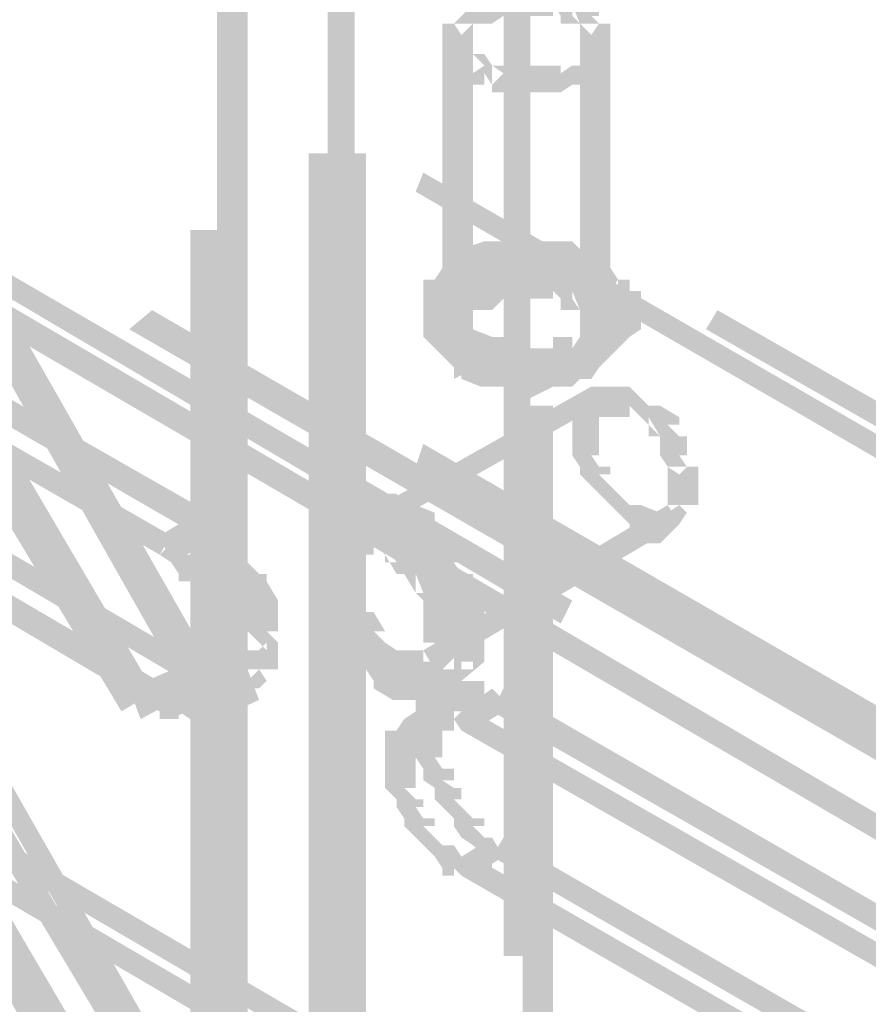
# Model space of a CAD drawing. Header units: millimetres. Extents: x -91 to 1961, y -1152 to 358.
# Tile 248 of 656: x 229.23 to 232.91, y 92.75 to 97.01. Entities that reach past the tile are written whole.
import ezdxf

# ---------------------------------------------------------------- set-up
doc = ezdxf.new("R2010")
doc.units = ezdxf.units.MM
doc.header["$MEASUREMENT"] = 0
doc.layers.get('0').update_dxf_attribs({"linetype": 'CONTINUOUS'})

msp = doc.modelspace()

# ---------------------------------------------------------------- hatches: boundary and pattern name
at = {"true_color": 0xaaaaaa}
h = msp.add_hatch(color=253, dxfattribs=at)
h.paths.add_polyline_path([(211.9705, 113.0461), (212.0863, 113.0461), (212.0863, 112.9634), (211.9705, 112.9634)])
h.paths.add_polyline_path([(230.9803, 95.8065), (231.1127, 95.8065), (231.1127, 95.7238), (230.9803, 95.7238)])
h = msp.add_hatch(color=253, dxfattribs=at)
h.paths.add_polyline_path([(231.0299, 91.0582), (231.1457, 91.0582), (231.1457, 90.8928), (231.0299, 90.8928)])
h.paths.add_polyline_path([(193.5893, 110.1177), (193.6224, 110.1177), (193.6224, 110.0019), (193.5893, 110.0019)])
h.paths.add_polyline_path([(231.063, 96.9481), (231.1954, 96.9481), (231.1954, 95.7238), (231.063, 95.7238)])
h = msp.add_hatch(color=253, dxfattribs=at)
h.paths.add_polyline_path([(205.0217, 110.0846), (210.5311, 106.908), (210.4814, 106.8253), (204.9721, 110.0019)])
h.paths.add_polyline_path([(213.2775, 105.2866), (218.7869, 102.11), (218.7372, 102.0273), (213.2444, 105.2039)])
h.paths.add_polyline_path([(221.5333, 100.5548), (227.0427, 97.3783), (226.9599, 97.2459), (221.5002, 100.4225)])
h.paths.add_polyline_path([(229.8056, 95.7569), (235.2985, 92.5803), (235.2157, 92.4976), (229.7064, 95.6742)])
h = msp.add_hatch(color=253, dxfattribs=at)
h.paths.add_polyline_path([(207.4703, 110.0846), (212.9797, 106.908), (212.9466, 106.8253), (207.4372, 110.0019)])
h.paths.add_polyline_path([(215.7427, 105.2866), (221.2355, 102.11), (221.2024, 102.0273), (215.693, 105.2039)])
h.paths.add_polyline_path([(223.9984, 100.5548), (229.5078, 97.3783), (229.4582, 97.2955), (223.9488, 100.4721)])
h.paths.add_polyline_path([(232.2542, 95.7569), (236.4897, 93.3414), (236.44, 93.2586), (232.2046, 95.6742)])
h = msp.add_hatch(color=253, dxfattribs=at)
h.paths.add_polyline_path([(236.44, 93.0932), (230.9472, 96.2698), (230.9803, 96.3525), (236.4897, 93.1759)])
h.paths.add_polyline_path([(228.1842, 97.8415), (222.6749, 101.0181), (222.7245, 101.1008), (228.2339, 97.9242)])
h.paths.add_polyline_path([(219.9285, 102.6229), (214.4191, 105.7995), (214.5018, 105.8822), (219.9781, 102.7057)])
h.paths.add_polyline_path([(211.7058, 107.3713), (207.4372, 109.8695), (207.4703, 109.9522), (211.7554, 107.454)])
h = msp.add_hatch(color=253, dxfattribs=at)
h.paths.add_polyline_path([(236.44, 91.902), (230.9472, 95.0786), (230.9803, 95.1778), (236.4897, 92.0013)])
h.paths.add_polyline_path([(228.1842, 96.6503), (222.6749, 99.8269), (222.7245, 99.9096), (228.2339, 96.733)])
h.paths.add_polyline_path([(219.9285, 101.4317), (214.4191, 104.6083), (214.4687, 104.7076), (219.9781, 101.531)])
h.paths.add_polyline_path([(211.6727, 106.18), (206.1633, 109.3566), (206.246, 109.4393), (211.7554, 106.2628)])
h = msp.add_hatch(color=253, dxfattribs=at)
h.paths.add_polyline_path([(229.9711, 92.1667), (226.8276, 97.6761), (226.9103, 97.7092), (230.0538, 92.1998)])
h.paths.add_polyline_path([(225.2228, 100.4225), (222.9727, 104.3105), (223.0719, 104.3601), (225.3055, 100.4721)])
h = msp.add_hatch(color=253, dxfattribs=at)
h.paths.add_polyline_path([(229.9711, 94.2017), (226.8276, 99.6945), (226.9103, 99.7442), (230.0538, 94.2348)])
h.paths.add_polyline_path([(225.2228, 102.4575), (224.7099, 103.3013), (224.7926, 103.3509), (225.3055, 102.4906)])
h = msp.add_hatch(color=253, dxfattribs=at)
h.paths.add_polyline_path([(231.6586, 96.9481), (231.791, 96.9481), (231.791, 95.7238), (231.6586, 95.7238)])
h.paths.add_polyline_path([(237.168, 102.7553), (237.3004, 102.7553), (237.3004, 100.9354), (237.168, 100.9354)])
h = msp.add_hatch(color=253, dxfattribs=at)
h.paths.add_polyline_path([(230.484, 90.0821), (230.484, 96.4352), (230.5998, 96.4352), (230.5998, 90.0821)])
h.paths.add_polyline_path([(230.484, 99.6118), (230.484, 100.4721), (230.5998, 100.4721), (230.5998, 99.6118)])
h = msp.add_hatch(color=253, dxfattribs=at)
h.paths.add_polyline_path([(230.517, 90.0821), (230.517, 96.4352), (230.6494, 96.4352), (230.6494, 90.0821)])
h.paths.add_polyline_path([(230.517, 99.6118), (230.517, 100.5052), (230.6494, 100.5052), (230.6494, 99.6118)])
h = msp.add_hatch(color=253, dxfattribs=at)
h.paths.add_polyline_path([(230.5998, 90.0821), (230.5998, 96.4352), (230.7321, 96.4352), (230.7321, 90.0821)])
h.paths.add_polyline_path([(230.5998, 99.6118), (230.5998, 100.5052), (230.7321, 100.5052), (230.7321, 99.6118)])
h = msp.add_hatch(color=253, dxfattribs=at)
h.paths.add_polyline_path([(230.6825, 100.4225), (230.6825, 94.0693), (230.5667, 94.0693), (230.5667, 100.4225)])
h.paths.add_polyline_path([(230.6825, 90.8928), (230.6825, 90.049), (230.5667, 90.049), (230.5667, 90.8928)])
h = msp.add_hatch(color=253, dxfattribs=at)
h.paths.add_polyline_path([(229.9711, 89.7512), (229.9711, 96.1043), (230.0869, 96.1043), (230.0869, 89.7512)])
h.paths.add_polyline_path([(229.9711, 99.2809), (229.9711, 100.1743), (230.0869, 100.1743), (230.0869, 99.2809)])
h = msp.add_hatch(color=253, dxfattribs=at)
h.paths.add_polyline_path([(230.0869, 89.7512), (230.0869, 96.1043), (230.2192, 96.1043), (230.2192, 89.7512)])
h.paths.add_polyline_path([(230.0869, 99.2809), (230.0869, 100.1743), (230.2192, 100.1743), (230.2192, 99.2809)])
h = msp.add_hatch(color=253, dxfattribs=at)
h.paths.add_polyline_path([(230.2192, 100.1247), (230.2192, 93.7715), (230.0869, 93.7715), (230.0869, 100.1247)])
h.paths.add_polyline_path([(230.2192, 90.595), (230.2192, 89.7512), (230.0869, 89.7512), (230.0869, 90.595)])
h = msp.add_hatch(color=253, dxfattribs=at)
h.paths.add_polyline_path([(230.0042, 89.7015), (230.0042, 96.0547), (230.1365, 96.0547), (230.1365, 89.7015)])
h.paths.add_polyline_path([(230.0042, 99.2313), (230.0042, 100.0751), (230.1365, 100.0751), (230.1365, 99.2313)])
h = msp.add_hatch(color=253, dxfattribs=at)
h.paths.add_polyline_path([(231.4105, 88.9901), (231.4105, 95.3433), (231.5428, 95.3433), (231.5428, 88.9901)])
h.paths.add_polyline_path([(231.4105, 98.5199), (231.4105, 99.3636), (231.5428, 99.3636), (231.5428, 98.5199)])
h = msp.add_hatch(color=253, dxfattribs=at)
h.paths.add_polyline_path([(231.4436, 99.314), (231.4436, 92.9608), (231.3277, 92.9608), (231.3277, 99.314)])
h.paths.add_polyline_path([(231.4436, 89.7843), (231.4436, 88.9405), (231.3277, 88.9405), (231.3277, 89.7843)])
h = msp.add_hatch(color=253, dxfattribs=at)
h.paths.add_polyline_path([(231.6586, 96.9481), (231.6586, 96.9977), (231.791, 96.9977), (231.791, 96.9481)])
h.paths.add_polyline_path([(231.7083, 96.9481), (231.6586, 96.9977), (231.6255, 97.0308), (231.6255, 97.0805), (231.6586, 96.9977), (231.6255, 96.9977), (231.5759, 96.9977), (231.5759, 97.0308), (231.5428, 97.0805), (231.5428, 97.0308), (231.4436, 97.0308), (231.4105, 97.0308), (231.3608, 97.0308), (231.3277, 97.0308), (231.3608, 97.0805), (231.3277, 97.0308), (231.2781, 96.9977), (231.245, 96.9977), (231.1954, 96.9977), (231.245, 97.0308), (231.1954, 96.9977), (231.1457, 96.9481), (231.1127, 96.9977), (231.1457, 97.0308), (231.1954, 97.0805), (231.1954, 97.1136), (231.245, 97.1136), (231.2781, 97.1136), (231.2781, 97.0805), (231.3277, 97.1136), (231.3277, 97.1632), (231.3608, 97.1632), (231.4105, 97.1632), (231.4436, 97.1632), (231.5428, 97.1632), (231.5759, 97.1136), (231.6255, 97.0805), (231.5759, 97.1136), (231.6255, 97.1136), (231.6586, 97.1136), (231.7414, 97.0805), (231.7414, 97.0308), (231.7083, 97.0308), (231.7414, 96.9977)])
h.paths.add_polyline_path([(231.1954, 96.9977), (231.1954, 96.9481), (231.063, 96.9481), (231.063, 96.9977)])
h = msp.add_hatch(color=253, dxfattribs=at)
h.paths.add_polyline_path([(231.1954, 96.9481), (231.1954, 96.8985), (231.063, 96.8985), (231.063, 96.9481)])
h.paths.add_polyline_path([(231.1457, 96.8985), (231.1954, 96.8654), (231.1457, 96.8158), (231.1127, 96.8654)])
h.paths.add_polyline_path([(231.1954, 96.8654), (231.245, 96.8158), (231.1954, 96.7827), (231.1457, 96.8158)])
h.paths.add_polyline_path([(231.1954, 96.8654), (231.245, 96.8654), (231.2781, 96.8158), (231.3277, 96.7827), (231.2781, 96.733), (231.245, 96.7827), (231.245, 96.733), (231.1954, 96.733)])
h.paths.add_polyline_path([(231.2781, 96.8158), (231.3277, 96.8158), (231.3608, 96.8158), (231.4105, 96.8158), (231.4436, 96.8158), (231.4932, 96.8158), (231.5428, 96.8158), (231.5759, 96.8158), (231.5759, 96.7827), (231.6255, 96.8158), (231.6586, 96.7827), (231.6255, 96.733), (231.5759, 96.6999), (231.5428, 96.6999), (231.4932, 96.6999), (231.4436, 96.6999), (231.4105, 96.6999), (231.3608, 96.6999), (231.3277, 96.6999), (231.2781, 96.6999)])
h = msp.add_hatch(color=253, dxfattribs=at)
h.paths.add_polyline_path([(231.6255, 96.8654), (231.6586, 96.8654), (231.6586, 96.733), (231.6255, 96.733)])
h.paths.add_polyline_path([(231.6255, 96.8158), (231.6255, 96.8654), (231.7414, 96.8654), (231.7414, 96.8158)])
h.paths.add_polyline_path([(231.6586, 96.8985), (231.7083, 96.8985), (231.7083, 96.7827), (231.6586, 96.7827)])
h.paths.add_polyline_path([(231.6586, 96.8654), (231.6586, 96.8985), (231.791, 96.8985), (231.791, 96.8654)])
h.paths.add_polyline_path([(231.6586, 96.8985), (231.6586, 96.9481), (231.791, 96.9481), (231.791, 96.8985)])
for points in [[(230.0042, 94.7808), (226.629, 96.733), (226.6621, 96.8158), (230.0538, 94.88)], [(226.6621, 96.1871), (230.0538, 94.2017), (230.0042, 94.119), (226.629, 96.1043)], [(229.8387, 94.0197), (226.4471, 96.0216), (226.4967, 96.1043), (229.8884, 94.119)], [(228.9453, 96.0547), (230.0042, 94.2017), (229.9214, 94.1521), (228.8626, 96.0216)], [(227.8037, 95.972), (229.8884, 94.7808), (229.8387, 94.698), (227.7706, 95.8892)], [(231.1127, 95.8065), (231.1127, 95.7569), (231.1127, 95.7238), (231.063, 95.7238), (231.1127, 95.6742), (231.1457, 95.6411), (231.1127, 95.6742), (231.1457, 95.6742), (231.1954, 95.6742), (231.2781, 95.6411), (231.245, 95.6411), (231.2781, 95.6411), (231.3277, 95.6411), (231.4105, 95.5914), (231.3608, 95.5914), (231.4105, 95.5914), (231.4932, 95.5914), (231.4932, 95.5584), (231.5428, 95.5914), (231.5428, 95.6411), (231.6255, 95.6411), (231.6255, 95.5914), (231.6586, 95.6411), (231.6586, 95.6742), (231.7083, 95.6742), (231.7083, 95.6411), (231.7414, 95.6742), (231.791, 95.7238), (231.8241, 95.7569), (231.791, 95.7569), (231.791, 95.8065), (231.9233, 95.8065), (231.9233, 95.7569), (231.8737, 95.7238), (231.8241, 95.6742), (231.791, 95.6411), (231.7414, 95.5914), (231.7083, 95.5584), (231.6586, 95.5584), (231.7083, 95.5914), (231.6586, 95.5584), (231.6255, 95.5087), (231.5428, 95.5087), (231.5759, 95.5584), (231.5428, 95.5087), (231.4932, 95.4591), (231.4105, 95.4591), (231.3608, 95.4591), (231.3608, 95.4756), (231.2781, 95.5087), (231.245, 95.5087), (231.2285, 95.5087), (231.1457, 95.5584), (231.1127, 95.5584), (231.1127, 95.5914), (231.063, 95.6411), (231.0299, 95.6742), (230.9803, 95.7238), (230.9803, 95.7569), (230.9803, 95.8065)], [(231.791, 95.8065), (231.791, 95.7238), (231.9233, 95.7238), (231.9233, 95.8065)], [(228.8626, 95.7238), (229.8056, 94.119), (229.7064, 94.0693), (228.7799, 95.6742)], [(231.1127, 95.7238), (231.1127, 95.6742), (231.1127, 95.6411), (231.063, 95.6411), (231.1127, 95.5914), (231.1457, 95.5584), (231.1127, 95.5914), (231.1457, 95.5914), (231.1954, 95.5914), (231.2781, 95.5584), (231.245, 95.5584), (231.2781, 95.5584), (231.3608, 95.5584), (231.4105, 95.5087), (231.4436, 95.4591), (231.4105, 95.5087), (231.4932, 95.5584), (231.5428, 95.5584), (231.6255, 95.5584), (231.6255, 95.5087), (231.6586, 95.5584), (231.6586, 95.5914), (231.7083, 95.5914), (231.7083, 95.5584), (231.7414, 95.5914), (231.791, 95.6411), (231.8241, 95.6742), (231.791, 95.6742), (231.791, 95.7238), (231.9233, 95.7238), (231.9233, 95.6742), (231.8737, 95.6411), (231.8241, 95.5914), (231.791, 95.5584), (231.7414, 95.5087), (231.7083, 95.4591), (231.6586, 95.4591), (231.7083, 95.5087), (231.6586, 95.4591), (231.6255, 95.426), (231.5428, 95.426), (231.4932, 95.426), (231.5428, 95.426), (231.4436, 95.3764), (231.4105, 95.426), (231.3608, 95.4591), (231.3608, 95.426), (231.2781, 95.426), (231.245, 95.426), (231.2285, 95.426), (231.1457, 95.4591), (231.1457, 95.4756), (231.1127, 95.4591), (231.1127, 95.5087), (231.063, 95.5584), (231.0299, 95.5914), (230.9803, 95.6411), (230.9803, 95.6742), (230.9803, 95.7238)], [(229.6733, 94.0197), (228.7468, 95.5584), (228.8295, 95.5914), (229.756, 94.0693)], [(230.6494, 94.8304), (231.7083, 95.426), (231.7414, 95.3433), (230.6825, 94.7477)], [(231.7414, 95.3433), (231.7083, 95.2936), (231.7414, 95.3433), (231.7414, 95.2936), (231.7414, 95.2606), (231.7414, 95.2109), (231.7414, 95.1778), (231.7414, 95.1282), (231.7083, 95.1282), (231.7414, 95.0786), (231.791, 95.0786), (231.791, 95.0455), (231.7414, 95.0455), (231.791, 94.9958), (231.8241, 94.9627), (231.8737, 94.9131), (231.9233, 94.88), (231.8737, 94.9131), (231.9233, 94.9131), (232.0061, 94.88), (232.0061, 94.8304), (231.9233, 94.88), (231.9564, 94.88), (232.0061, 94.88), (232.0061, 94.8304), (232.0392, 94.88), (232.0888, 94.8304), (232.0392, 94.7808), (232.0061, 94.7477), (231.9564, 94.7477), (231.9233, 94.7477), (231.8737, 94.8304), (231.8737, 94.88), (231.9233, 94.7808), (231.8737, 94.7808), (231.8737, 94.8304), (231.8241, 94.88), (231.791, 94.9131), (231.7414, 94.9627), (231.7083, 94.9958), (231.6586, 95.0455), (231.6586, 95.0786), (231.7083, 95.0455), (231.6586, 95.0786), (231.6255, 95.1282), (231.6255, 95.1778), (231.6255, 95.2109), (231.6255, 95.2606), (231.6255, 95.2936), (231.6255, 95.3433), (231.6586, 95.3433), (231.7083, 95.3764)], [(230.7321, 94.8304), (230.6494, 94.7808), (230.5998, 94.9131), (230.6825, 94.9627)], [(230.7321, 94.88), (230.6825, 94.8304), (230.7321, 94.88), (230.7321, 94.8304), (230.6825, 94.7808), (230.6494, 94.7477), (230.6825, 94.7808), (230.6825, 94.7477), (230.6825, 94.698), (230.6825, 94.6153), (230.6494, 94.6153), (230.6825, 94.5822), (230.7321, 94.5822), (230.7321, 94.4995), (230.6825, 94.4995), (230.7321, 94.4499), (230.7652, 94.4499), (230.8149, 94.3671), (230.7652, 94.3671), (230.8149, 94.3175), (230.8645, 94.2844), (230.8976, 94.2348), (230.9472, 94.2017), (230.8976, 94.2348), (230.9472, 94.2348), (231.0299, 94.2348), (231.063, 94.2348), (231.063, 94.119), (231.0299, 94.119), (230.9472, 94.119), (230.8976, 94.119), (230.8976, 94.1521), (230.8645, 94.2017), (230.8149, 94.2348), (230.7652, 94.2844), (230.7321, 94.3175), (230.6825, 94.3175), (230.6494, 94.4002), (230.6825, 94.4002), (230.6494, 94.4499), (230.5998, 94.4995), (230.5998, 94.5822), (230.6494, 94.5326), (230.5998, 94.5822), (230.5667, 94.6153), (230.5667, 94.698), (230.5667, 94.7477), (230.5667, 94.7808), (230.5998, 94.7808), (230.6494, 94.8304), (230.5998, 94.8304), (230.5998, 94.88), (230.6494, 94.88), (230.6825, 94.9131)], [(230.9803, 94.2844), (232.0392, 94.9131), (232.0888, 94.8304), (231.0299, 94.2017)], [(230.0538, 94.7477), (229.8884, 94.6649), (229.8387, 94.7808), (230.0042, 94.88)], [(230.6825, 94.88), (230.6825, 94.8304), (230.6494, 94.7808), (230.5998, 94.7477), (230.6494, 94.7808), (230.6494, 94.7477), (230.5998, 94.698), (230.5667, 94.6649), (230.5998, 94.698), (230.5998, 94.6649), (230.6494, 94.5822), (230.6494, 94.5326), (230.6825, 94.4499), (230.6825, 94.4002), (230.6825, 94.4168), (230.7321, 94.3175), (230.6825, 94.3175), (230.7321, 94.2844), (230.7652, 94.2348), (230.8149, 94.2017), (230.8149, 94.2348), (230.8976, 94.2017), (230.8645, 94.2017), (230.8976, 94.2017), (230.9472, 94.2017), (230.9803, 94.2017), (231.0299, 94.2017), (231.0299, 94.0693), (230.9803, 94.0693), (230.9472, 94.0693), (230.8976, 94.0693), (230.8645, 94.0693), (230.8479, 94.0693), (230.7652, 94.119), (230.7652, 94.1521), (230.7321, 94.2017), (230.6825, 94.2348), (230.6494, 94.2844), (230.5998, 94.2844), (230.5667, 94.3671), (230.5667, 94.4002), (230.5667, 94.4499), (230.5667, 94.4002), (230.517, 94.4995), (230.517, 94.5326), (230.517, 94.5822), (230.517, 94.5326), (230.484, 94.6153), (230.484, 94.6649), (230.484, 94.698), (230.517, 94.698), (230.5667, 94.7477), (230.517, 94.7477), (230.517, 94.7808), (230.5667, 94.7808), (230.5998, 94.8304), (230.5667, 94.8304), (230.5667, 94.88)], [(230.7321, 94.7808), (230.7321, 94.7477), (230.6494, 94.6649), (230.5998, 94.6649), (230.6825, 94.7477), (230.6825, 94.698), (230.6825, 94.6649), (230.6825, 94.6153), (230.6825, 94.5822), (230.6825, 94.5326), (230.7321, 94.4499), (230.7321, 94.4002), (230.6825, 94.4002), (230.7321, 94.3671), (230.7652, 94.3175), (230.7321, 94.3671), (230.7652, 94.3671), (230.8149, 94.3175), (230.8645, 94.2844), (230.8976, 94.2844), (230.8976, 94.2348), (230.8149, 94.2844), (230.8645, 94.2844), (230.8976, 94.2844), (230.9472, 94.2844), (230.9803, 94.2844), (230.9803, 94.1521), (230.9472, 94.1521), (230.8976, 94.1521), (230.8645, 94.1521), (230.8149, 94.1521), (230.7652, 94.2348), (230.7652, 94.2844), (230.8149, 94.2348), (230.7652, 94.2844), (230.7652, 94.2348), (230.7321, 94.2348), (230.7321, 94.2844), (230.6825, 94.3175), (230.6494, 94.3671), (230.5998, 94.4002), (230.5998, 94.4499), (230.5998, 94.4002), (230.5667, 94.4995), (230.5667, 94.5326), (230.5667, 94.5822), (230.5667, 94.6153), (230.5667, 94.6649), (230.5667, 94.698), (230.5667, 94.7477), (230.5998, 94.7808), (230.6494, 94.7808), (230.5998, 94.7477), (230.5998, 94.7808)], [(230.0042, 94.119), (229.756, 93.9866), (229.7064, 94.119), (229.9711, 94.2348)], [(230.0538, 94.2017), (230.0042, 94.1521), (229.9711, 94.2017), (230.0042, 94.2348)], [(230.0538, 94.0693), (229.8884, 93.9866), (229.8387, 94.119), (230.0042, 94.2017)], [(230.2689, 94.0693), (230.0869, 93.9866), (230.0538, 94.119), (230.2192, 94.2017)], [(231.1127, 94.1521), (231.063, 94.119), (231.0299, 94.1521), (231.063, 94.2017)], [(231.1127, 94.0693), (230.9803, 93.9866), (230.9472, 94.0693), (231.063, 94.1521)], [(231.1457, 94.119), (231.1457, 94.0693), (231.063, 93.9866), (231.0299, 93.9866), (231.1127, 94.0693), (231.1127, 94.0197), (231.063, 93.9866), (231.0299, 93.937), (231.063, 93.9866), (231.063, 93.937), (231.063, 93.9039), (231.063, 93.8543), (231.063, 93.8212), (231.0299, 93.8212), (231.063, 93.7715), (231.1127, 93.7715), (231.1127, 93.7219), (231.063, 93.7219), (231.1127, 93.6888), (231.1457, 93.6888), (231.1457, 93.6392), (231.1127, 93.6392), (231.1457, 93.6061), (231.1954, 93.5564), (231.245, 93.5564), (231.245, 93.5234), (231.1954, 93.5234), (231.245, 93.4737), (231.2781, 93.4406), (231.245, 93.4737), (231.2781, 93.4737), (231.2781, 93.3414), (231.245, 93.3414), (231.245, 93.391), (231.1954, 93.4406), (231.1457, 93.4737), (231.1127, 93.5234), (231.1127, 93.5564), (231.1457, 93.5234), (231.1127, 93.5564), (231.063, 93.6061), (231.0299, 93.6392), (231.0299, 93.6888), (231.063, 93.6392), (231.0299, 93.6888), (230.9803, 93.7219), (230.9803, 93.7715), (231.0299, 93.7219), (230.9803, 93.7715), (230.9472, 93.8212), (230.9472, 93.8543), (230.9472, 93.9039), (230.9472, 93.937), (230.9472, 93.9866), (230.9803, 93.9866), (231.0299, 94.0197), (230.9803, 94.0197), (230.9803, 94.0693), (231.0299, 94.119), (231.063, 94.119), (231.0299, 94.0693), (231.0299, 94.119)], [(231.3277, 94.0197), (231.1954, 93.937), (231.1457, 94.0197), (231.2781, 94.119)], [(234.6698, 92.084), (231.2781, 94.0197), (231.3277, 94.119), (234.7194, 92.1667)], [(231.1954, 94.0197), (234.587, 92.084), (234.5374, 92.0013), (231.1457, 93.937)], [(228.9122, 93.9866), (229.9711, 92.1998), (229.8884, 92.1667), (228.8295, 93.937)], [(228.8626, 93.6888), (229.8056, 92.084), (229.7064, 92.0343), (228.7799, 93.6392)], [(229.6236, 92.0013), (228.7468, 93.5564), (228.8295, 93.6061), (229.7064, 92.0343)], [(231.3277, 93.391), (231.1954, 93.3083), (231.1457, 93.391), (231.2781, 93.4737)], [(231.3277, 93.4737), (234.7194, 91.5215), (234.6698, 91.4387), (231.2781, 93.391)], [(234.5374, 91.356), (231.1457, 93.3083), (231.1954, 93.391), (234.587, 91.4387)]]:
    msp.add_hatch(color=253, dxfattribs=at).paths.add_polyline_path(points)
h = msp.add_hatch(color=253, dxfattribs=at)
h.paths.add_polyline_path([(239.8317, 89.6685), (234.3223, 92.845), (234.372, 92.9278), (239.8813, 89.7512)])
h.paths.add_polyline_path([(231.5759, 94.4002), (228.9122, 95.972), (228.9453, 96.0547), (231.6255, 94.4995)])
h = msp.add_hatch(color=253, dxfattribs=at)
h.paths.add_polyline_path([(231.7083, 95.8892), (231.6586, 95.8892), (231.6586, 95.9389), (231.6255, 95.972), (231.6255, 95.9389), (231.5759, 95.9389), (231.5428, 95.9389), (231.4436, 95.9389), (231.4105, 95.9389), (231.3608, 95.9389), (231.3277, 95.9389), (231.2781, 95.9389), (231.245, 95.9389), (231.2781, 95.9389), (231.1954, 95.8892), (231.1457, 96.0216), (231.245, 96.0547), (231.2285, 96.0547), (231.2781, 96.0547), (231.3277, 96.0547), (231.3608, 96.0547), (231.4105, 96.0547), (231.4436, 96.0547), (231.5428, 96.0547), (231.5759, 96.0547), (231.6255, 96.0547), (231.6586, 96.0216), (231.7083, 95.972), (231.6586, 96.0216), (231.7083, 96.0216)])
h.paths.add_polyline_path([(231.1954, 95.9389), (231.1457, 95.8892), (231.1127, 95.8396), (231.063, 95.8396), (231.1127, 95.8892), (231.063, 95.8396), (231.1127, 95.8892), (231.1127, 95.8396), (230.9803, 95.8396), (230.9803, 95.8892), (231.0299, 95.8892), (231.063, 95.9389), (231.063, 95.972), (231.1127, 95.972), (231.1127, 95.9389), (231.1457, 95.972)])
h.paths.add_polyline_path([(231.1127, 95.8396), (231.1127, 95.8065), (230.9803, 95.8065), (230.9803, 95.8396)])
h = msp.add_hatch(color=253, dxfattribs=at)
h.paths.add_polyline_path([(231.7083, 95.8065), (231.6586, 95.8065), (231.6586, 95.8396), (231.6255, 95.8892), (231.6255, 95.8396), (231.5759, 95.8396), (231.5428, 95.8396), (231.4436, 95.8396), (231.4105, 95.8396), (231.3608, 95.8396), (231.3277, 95.8396), (231.2781, 95.8396), (231.245, 95.8396), (231.2781, 95.8396), (231.1954, 95.8065), (231.1457, 95.9389), (231.245, 95.972), (231.2285, 95.972), (231.2781, 95.972), (231.3277, 95.972), (231.3608, 95.972), (231.4105, 95.972), (231.4436, 95.972), (231.5428, 95.972), (231.5759, 95.972), (231.6255, 95.972), (231.6586, 95.9389), (231.7083, 95.8892), (231.6586, 95.9389), (231.7083, 95.9389)])
h.paths.add_polyline_path([(231.1954, 95.8396), (231.1457, 95.8065), (231.1127, 95.7569), (231.063, 95.7569), (231.1127, 95.8065), (231.063, 95.7569), (231.1127, 95.8065), (231.1127, 95.7569), (230.9803, 95.7569), (230.9803, 95.8065), (231.0299, 95.8065), (231.063, 95.8396), (231.063, 95.8892), (231.1127, 95.8892), (231.1127, 95.8396), (231.1457, 95.8892)])
h.paths.add_polyline_path([(231.1127, 95.7569), (231.1127, 95.7238), (230.9803, 95.7238), (230.9803, 95.7569)])
h = msp.add_hatch(color=253, dxfattribs=at)
h.paths.add_polyline_path([(231.791, 95.8065), (231.791, 95.8396), (231.9233, 95.8396), (231.9233, 95.8065)])
h.paths.add_polyline_path([(231.8241, 95.7569), (231.791, 95.7569), (231.791, 95.8892), (231.8241, 95.8892)])
h.paths.add_polyline_path([(231.7414, 95.8396), (231.7414, 95.8892), (231.8737, 95.8892), (231.8737, 95.8396)])
h.paths.add_polyline_path([(231.791, 95.8396), (231.7414, 95.8892), (231.791, 95.9389), (231.8241, 95.8892)])
h.paths.add_polyline_path([(231.7414, 95.8396), (231.7083, 95.8396), (231.6586, 95.9389), (231.6586, 95.972), (231.791, 95.972), (231.791, 95.9389), (231.7083, 95.972), (231.7414, 95.972)])
h = msp.add_hatch(color=253, dxfattribs=at)
h.paths.add_polyline_path([(228.9122, 95.9389), (234.4216, 92.7127), (234.372, 92.6299), (228.8626, 95.8396)])
h.paths.add_polyline_path([(237.168, 91.1409), (239.749, 89.6685), (239.7159, 89.5857), (237.1184, 91.0582)])
h = msp.add_hatch(color=253, dxfattribs=at)
h.paths.add_polyline_path([(231.6586, 95.7238), (231.6586, 95.7569), (231.791, 95.7569), (231.791, 95.7238)])
h.paths.add_polyline_path([(231.7083, 95.7238), (231.6586, 95.7569), (231.6255, 95.8065), (231.6255, 95.8396), (231.6586, 95.7569), (231.6255, 95.7569), (231.5759, 95.7569), (231.5759, 95.8065), (231.5428, 95.8396), (231.5428, 95.8065), (231.4436, 95.8065), (231.4105, 95.8065), (231.3608, 95.8065), (231.3277, 95.8065), (231.3608, 95.8396), (231.3277, 95.8065), (231.2781, 95.7569), (231.245, 95.7569), (231.1954, 95.7569), (231.245, 95.8065), (231.1954, 95.7569), (231.1457, 95.7238), (231.1127, 95.7569), (231.1457, 95.8065), (231.1954, 95.8396), (231.1954, 95.8892), (231.245, 95.8892), (231.2781, 95.8892), (231.2781, 95.8396), (231.3277, 95.8892), (231.3277, 95.9389), (231.3608, 95.9389), (231.4105, 95.9389), (231.4436, 95.9389), (231.5428, 95.9389), (231.5759, 95.8892), (231.6255, 95.8396), (231.5759, 95.8892), (231.6255, 95.8892), (231.6586, 95.8892), (231.7414, 95.8396), (231.7414, 95.8065), (231.7083, 95.8065), (231.7414, 95.7569)])
h.paths.add_polyline_path([(231.1954, 95.7569), (231.1954, 95.7238), (231.063, 95.7238), (231.063, 95.7569)])
h = msp.add_hatch(color=253, dxfattribs=at)
h.paths.add_polyline_path([(231.791, 95.7238), (231.791, 95.7569), (231.9233, 95.7569), (231.9233, 95.7238)])
h.paths.add_polyline_path([(231.8241, 95.6742), (231.791, 95.6742), (231.791, 95.8065), (231.8241, 95.8065)])
h.paths.add_polyline_path([(231.7414, 95.7569), (231.7414, 95.8065), (231.8737, 95.8065), (231.8737, 95.7569)])
h.paths.add_polyline_path([(231.791, 95.7569), (231.7414, 95.8065), (231.791, 95.8396), (231.8241, 95.8065)])
h.paths.add_polyline_path([(231.7414, 95.7569), (231.7083, 95.7569), (231.6586, 95.8396), (231.6586, 95.8892), (231.791, 95.8892), (231.791, 95.8396), (231.7083, 95.8892), (231.7414, 95.8892)])
h = msp.add_hatch(color=253, dxfattribs=at)
h.paths.add_polyline_path([(225.2228, 95.7569), (230.7321, 92.5472), (230.6825, 92.4645), (225.1897, 95.6742)])
h.paths.add_polyline_path([(233.4785, 90.9755), (238.9879, 87.7989), (238.9548, 87.7162), (233.4455, 90.8928)])
h = msp.add_hatch(color=253, dxfattribs=at)
h.paths.add_polyline_path([(231.1954, 95.7238), (231.1954, 95.6742), (231.063, 95.6742), (231.063, 95.7238)])
h.paths.add_polyline_path([(231.1457, 95.6742), (231.1954, 95.6411), (231.1457, 95.5914), (231.1127, 95.6411)])
h.paths.add_polyline_path([(231.1954, 95.6411), (231.245, 95.5914), (231.1954, 95.5584), (231.1457, 95.5914)])
h.paths.add_polyline_path([(231.1954, 95.6411), (231.245, 95.6411), (231.2781, 95.5914), (231.3277, 95.5584), (231.2781, 95.5087), (231.245, 95.5584), (231.245, 95.5087), (231.1954, 95.5087)])
h.paths.add_polyline_path([(231.2781, 95.5914), (231.3277, 95.5914), (231.3608, 95.5914), (231.4105, 95.5914), (231.4436, 95.5914), (231.4932, 95.5914), (231.5428, 95.5914), (231.5759, 95.5914), (231.5759, 95.5584), (231.6255, 95.5914), (231.6586, 95.5584), (231.6255, 95.5087), (231.5759, 95.4591), (231.5428, 95.4591), (231.4932, 95.4591), (231.4436, 95.4591), (231.4105, 95.4591), (231.3608, 95.4591), (231.3277, 95.4591), (231.2781, 95.4591)])
h = msp.add_hatch(color=253, dxfattribs=at)
h.paths.add_polyline_path([(231.6255, 95.6411), (231.6586, 95.6411), (231.6586, 95.5087), (231.6255, 95.5087)])
h.paths.add_polyline_path([(231.6255, 95.5914), (231.6255, 95.6411), (231.7414, 95.6411), (231.7414, 95.5914)])
h.paths.add_polyline_path([(231.6586, 95.6742), (231.7083, 95.6742), (231.7083, 95.5584), (231.6586, 95.5584)])
h.paths.add_polyline_path([(231.6586, 95.6411), (231.6586, 95.6742), (231.791, 95.6742), (231.791, 95.6411)])
h.paths.add_polyline_path([(231.6586, 95.6742), (231.6586, 95.7238), (231.791, 95.7238), (231.791, 95.6742)])
h = msp.add_hatch(color=253, dxfattribs=at)
h.paths.add_polyline_path([(232.0392, 94.9958), (232.0392, 95.0455), (232.0392, 95.0786), (232.1715, 95.0786), (232.1715, 95.0455), (232.1715, 94.9958)])
h.paths.add_polyline_path([(232.0888, 95.0455), (232.0392, 95.0786), (232.0061, 95.1282), (232.0061, 95.1778), (232.0061, 95.2109), (232.0392, 95.1778), (232.0061, 95.2109), (231.9564, 95.2606), (231.9564, 95.2936), (232.0061, 95.2109), (231.9564, 95.2109), (231.9564, 95.2606), (231.9233, 95.2936), (231.9564, 95.3433), (232.0061, 95.2936), (231.9564, 95.3433), (232.0061, 95.3433), (232.0888, 95.2936), (232.0888, 95.2606), (232.0392, 95.2606), (232.0888, 95.2109), (232.1219, 95.2109), (232.1219, 95.1778), (232.1219, 95.1282), (232.0888, 95.1282), (232.1219, 95.0786)])
h.paths.add_polyline_path([(231.9233, 95.2936), (231.8737, 95.3433), (231.8737, 95.2936), (231.8241, 95.2936), (231.8241, 95.426), (231.8737, 95.426), (231.9233, 95.3764), (231.9564, 95.3433)])
h.paths.add_polyline_path([(231.8241, 95.2936), (231.791, 95.2936), (231.791, 95.426), (231.8241, 95.426)])
h.paths.add_polyline_path([(231.791, 95.2936), (231.7414, 95.2936), (231.7083, 95.2936), (231.7083, 95.426), (231.7414, 95.426), (231.791, 95.426)])
h = msp.add_hatch(color=253, dxfattribs=at)
h.paths.add_polyline_path([(232.0392, 94.88), (232.0888, 94.9131), (232.1219, 94.88), (232.0888, 94.8304)])
h.paths.add_polyline_path([(232.0392, 94.9131), (232.0392, 94.9627), (232.1715, 94.9627), (232.1715, 94.9131)])
h.paths.add_polyline_path([(232.0392, 94.9627), (232.0392, 94.9958), (232.1715, 94.9958), (232.1715, 94.9627)])
h = msp.add_hatch(color=253, dxfattribs=at)
h.paths.add_polyline_path([(231.1127, 94.4002), (231.1127, 94.4499), (231.1127, 94.4995), (231.1127, 94.5326), (231.1457, 94.4995), (231.1127, 94.5326), (231.063, 94.5822), (231.063, 94.6153), (231.1127, 94.5822), (231.063, 94.6153), (231.0299, 94.6649), (231.0299, 94.698), (231.063, 94.6649), (231.0299, 94.698), (230.9803, 94.7477), (230.9472, 94.7808), (230.8976, 94.8304), (230.8976, 94.88), (230.9472, 94.7808), (230.8976, 94.7808), (230.8976, 94.8304), (230.8645, 94.88), (230.8645, 94.8304), (230.8149, 94.8304), (230.7652, 94.8304), (230.7321, 94.8304), (230.7321, 94.9627), (230.7652, 94.9627), (230.8149, 94.9627), (230.8645, 94.9627), (230.8976, 94.9131), (230.9472, 94.88), (230.8976, 94.9131), (230.9472, 94.9131), (231.0299, 94.88), (231.0299, 94.8304), (230.9803, 94.8304), (231.0299, 94.7808), (231.063, 94.7477), (231.1127, 94.698), (231.1457, 94.698), (231.1457, 94.6649), (231.1127, 94.6649), (231.1457, 94.6153), (231.1954, 94.6153), (231.1954, 94.5822), (231.1457, 94.5822), (231.1954, 94.5326), (231.245, 94.5326), (231.245, 94.4995), (231.245, 94.4499), (231.245, 94.4002)])
h.paths.add_polyline_path([(230.7321, 94.8304), (230.6825, 94.8304), (230.6825, 94.9627), (230.7321, 94.9627)])
h = msp.add_hatch(color=253, dxfattribs=at)
h.paths.add_polyline_path([(231.063, 94.3671), (231.063, 94.4002), (231.1127, 94.3671), (231.063, 94.4002), (231.0299, 94.4499), (231.0299, 94.4995), (231.0299, 94.5326), (231.063, 94.4995), (231.0299, 94.5326), (230.9803, 94.5822), (230.9803, 94.6153), (231.0299, 94.5822), (230.9803, 94.6153), (230.9472, 94.6649), (230.8976, 94.698), (230.8976, 94.7477), (230.9472, 94.698), (230.8976, 94.7477), (230.8645, 94.7808), (230.8645, 94.7477), (230.8149, 94.7477), (230.8149, 94.7808), (230.7652, 94.8304), (230.7652, 94.7808), (230.7321, 94.7808), (230.6825, 94.7808), (230.6825, 94.9131), (230.7321, 94.9131), (230.7652, 94.9131), (230.8149, 94.88), (230.8645, 94.8304), (230.8149, 94.88), (230.8645, 94.88), (230.8976, 94.8304), (230.9472, 94.7808), (230.9803, 94.7477), (231.0299, 94.7477), (231.0299, 94.698), (230.9803, 94.698), (231.0299, 94.6649), (231.063, 94.6153), (231.1127, 94.6153), (231.1127, 94.5822), (231.063, 94.5822), (231.1127, 94.5326), (231.1457, 94.5326), (231.1457, 94.4995), (231.1457, 94.4499), (231.1127, 94.4499), (231.1457, 94.4002), (231.1954, 94.4002), (231.1954, 94.3671)])
h.paths.add_polyline_path([(230.6825, 94.7808), (230.6494, 94.7808), (230.5998, 94.7808), (230.5998, 94.9131), (230.6494, 94.9131), (230.6825, 94.9131)])
h = msp.add_hatch(color=253, dxfattribs=at)
h.paths.add_polyline_path([(230.2192, 94.1521), (230.2689, 94.2017), (230.302, 94.1521), (230.2689, 94.119)])
h.paths.add_polyline_path([(230.2192, 94.2017), (230.2192, 94.2348), (230.2192, 94.2844), (230.2689, 94.2844), (230.302, 94.3175), (230.302, 94.2844), (230.2689, 94.3175), (230.2192, 94.3671), (230.2192, 94.4002), (230.2192, 94.4499), (230.2192, 94.4995), (230.2192, 94.4499), (230.1862, 94.5326), (230.1862, 94.5822), (230.1862, 94.6153), (230.2192, 94.5822), (230.1862, 94.6153), (230.1365, 94.6649), (230.0869, 94.698), (230.1365, 94.7477), (230.1862, 94.698), (230.2192, 94.6649), (230.2689, 94.6153), (230.302, 94.6153), (230.302, 94.5822), (230.3516, 94.4995), (230.3516, 94.4499), (230.3516, 94.4002), (230.3516, 94.3671), (230.302, 94.3671), (230.3516, 94.3175), (230.3516, 94.2844), (230.302, 94.2348), (230.3516, 94.2844), (230.3516, 94.2348), (230.3516, 94.2017)])
h.paths.add_polyline_path([(230.0869, 94.698), (230.0538, 94.7477), (230.0042, 94.7808), (230.0538, 94.8304), (230.0869, 94.7808), (230.1365, 94.7477)])
h = msp.add_hatch(color=253, dxfattribs=at)
h.paths.add_polyline_path([(230.9803, 94.4002), (230.9803, 94.4499), (230.9803, 94.4995), (231.0299, 94.4499), (230.9803, 94.4995), (230.9472, 94.5326), (230.9472, 94.5822), (230.9472, 94.6153), (230.9803, 94.5326), (230.9472, 94.5326), (230.8976, 94.6153), (230.8976, 94.6649), (230.9472, 94.6153), (230.8976, 94.6649), (230.8976, 94.6153), (230.8645, 94.6153), (230.8149, 94.698), (230.8149, 94.7477), (230.8645, 94.6649), (230.8149, 94.6649), (230.8149, 94.698), (230.7652, 94.7477), (230.8149, 94.7808), (230.8645, 94.7477), (230.8149, 94.7808), (230.8645, 94.7808), (230.9472, 94.7477), (230.9472, 94.698), (230.8645, 94.7477), (230.8976, 94.7477), (230.9472, 94.698), (230.9803, 94.6649), (231.0299, 94.6649), (231.0299, 94.6153), (230.9472, 94.6649), (230.9803, 94.6649), (231.063, 94.6153), (231.063, 94.5822), (231.063, 94.5326), (231.0299, 94.5326), (231.063, 94.4995), (231.1127, 94.4995), (231.1127, 94.4499), (231.1127, 94.4002)])
h.paths.add_polyline_path([(230.7652, 94.698), (230.7321, 94.698), (230.6825, 94.698), (230.6825, 94.8304), (230.7321, 94.8304), (230.7652, 94.8304)])
h.paths.add_polyline_path([(230.6825, 94.698), (230.6494, 94.698), (230.6494, 94.8304), (230.6825, 94.8304)])
h = msp.add_hatch(color=253, dxfattribs=at)
h.paths.add_polyline_path([(230.0538, 94.119), (230.0869, 94.119), (230.0538, 94.0693), (230.0538, 94.119), (230.0869, 94.119), (230.1365, 94.1521), (230.1862, 94.119), (230.1365, 94.0693), (230.1862, 94.119), (230.1862, 94.0693), (230.0869, 93.9866), (230.0538, 93.9866)])
h.paths.add_polyline_path([(230.0869, 94.1521), (230.0869, 94.2017), (230.0869, 94.2348), (230.0869, 94.2844), (230.0869, 94.3175), (230.0869, 94.3671), (230.0869, 94.3175), (230.0538, 94.4002), (230.0538, 94.4499), (230.0538, 94.4995), (230.0869, 94.4499), (230.0538, 94.4995), (230.0042, 94.5326), (230.0042, 94.5822), (230.0538, 94.5326), (230.0042, 94.5822), (229.9711, 94.6153), (229.9711, 94.5822), (229.9214, 94.5822), (229.9214, 94.6153), (229.8884, 94.6649), (229.8387, 94.698), (229.8884, 94.7477), (229.9214, 94.698), (229.9711, 94.6649), (229.9214, 94.698), (229.9711, 94.698), (230.0042, 94.6649), (230.0538, 94.6153), (230.0869, 94.5822), (230.1365, 94.5822), (230.1365, 94.5326), (230.0869, 94.5326), (230.1365, 94.4995), (230.1862, 94.4995), (230.1862, 94.4499), (230.1696, 94.4499), (230.2192, 94.3671), (230.2192, 94.3175), (230.2192, 94.2844), (230.2192, 94.2348), (230.2192, 94.2017), (230.2192, 94.1521)])
h = msp.add_hatch(color=253, dxfattribs=at)
h.paths.add_polyline_path([(230.9472, 94.2348), (230.9472, 94.2844), (231.063, 94.2844), (231.063, 94.2348)])
h.paths.add_polyline_path([(230.9803, 94.3175), (231.0299, 94.3175), (231.0299, 94.2017), (230.9803, 94.2017)])
h.paths.add_polyline_path([(230.9803, 94.2844), (230.9803, 94.3175), (231.1127, 94.3175), (231.1127, 94.2844)])
h.paths.add_polyline_path([(230.9803, 94.3175), (230.9803, 94.3671), (231.1127, 94.3671), (231.1127, 94.3175)])
h.paths.add_polyline_path([(230.9803, 94.3671), (230.9803, 94.4002), (231.1127, 94.4002), (231.1127, 94.3671)])
h = msp.add_hatch(color=253, dxfattribs=at)
h.paths.add_polyline_path([(231.063, 94.2348), (231.1127, 94.2348), (231.1127, 94.119), (231.063, 94.119)])
h.paths.add_polyline_path([(231.063, 94.2017), (231.063, 94.2348), (231.1954, 94.2348), (231.1954, 94.2017)])
h.paths.add_polyline_path([(231.1127, 94.2844), (231.1457, 94.2844), (231.1127, 94.2348), (231.1127, 94.2844), (231.245, 94.2844), (231.245, 94.2348), (231.1457, 94.1521), (231.1127, 94.1521)])
h.paths.add_polyline_path([(231.1127, 94.2844), (231.1127, 94.3175), (231.245, 94.3175), (231.245, 94.2844)])
h.paths.add_polyline_path([(231.1127, 94.3175), (231.1127, 94.3671), (231.245, 94.3671), (231.245, 94.3175)])
h.paths.add_polyline_path([(231.1127, 94.3671), (231.1127, 94.4002), (231.245, 94.4002), (231.245, 94.3671)])
h = msp.add_hatch(color=253, dxfattribs=at)
h.paths.add_polyline_path([(230.9803, 94.1521), (230.9803, 94.2017), (231.1127, 94.2017), (231.1127, 94.1521)])
h.paths.add_polyline_path([(231.0299, 94.2348), (231.063, 94.2348), (231.063, 94.119), (231.0299, 94.119)])
h.paths.add_polyline_path([(231.0299, 94.2017), (231.0299, 94.2348), (231.1457, 94.2348), (231.1457, 94.2017)])
h.paths.add_polyline_path([(231.0299, 94.2348), (231.0299, 94.2844), (231.063, 94.3175), (231.1127, 94.3175), (231.1127, 94.2017), (231.063, 94.2017), (231.1457, 94.2844), (231.1457, 94.2348)])
h.paths.add_polyline_path([(231.063, 94.2844), (231.063, 94.3175), (231.1954, 94.3175), (231.1954, 94.2844)])
h.paths.add_polyline_path([(231.063, 94.3175), (231.063, 94.3671), (231.1954, 94.3671), (231.1954, 94.3175)])
h = msp.add_hatch(color=253, dxfattribs=at)
h.paths.add_polyline_path([(230.0042, 94.2017), (230.0538, 94.2017), (230.0538, 94.0693), (230.0042, 94.0693)])
h.paths.add_polyline_path([(230.0538, 94.2017), (230.0869, 94.2017), (230.1862, 94.1521), (230.1862, 94.119), (230.0538, 94.119), (230.0538, 94.1521), (230.0869, 94.0693), (230.0538, 94.0693)])
h.paths.add_polyline_path([(230.0869, 94.1521), (230.1365, 94.1521), (230.1365, 94.0197), (230.0869, 94.0197)])
h.paths.add_polyline_path([(230.1365, 94.1521), (230.1862, 94.1521), (230.1862, 94.0197), (230.1365, 94.0197)])
h.paths.add_polyline_path([(230.1365, 94.119), (230.1365, 94.1521), (230.2689, 94.1521), (230.2689, 94.119)])
h.paths.add_polyline_path([(230.1862, 94.2017), (230.2192, 94.2017), (230.2192, 94.0693), (230.1862, 94.0693)])
h = msp.add_hatch(color=253, dxfattribs=at)
h.paths.add_polyline_path([(239.7159, 87.1206), (234.2065, 90.2971), (234.2396, 90.3799), (239.749, 87.2033)])
h.paths.add_polyline_path([(231.4436, 91.8689), (227.6879, 94.0693), (227.721, 94.1521), (231.4932, 91.9516)])
h = msp.add_hatch(color=253, dxfattribs=at)
h.paths.add_polyline_path([(229.8387, 94.119), (229.8884, 94.119), (229.8884, 93.9866), (229.8387, 93.9866)])
h.paths.add_polyline_path([(229.8884, 94.119), (229.9214, 94.119), (229.9214, 93.9866), (229.8884, 93.9866)])
h.paths.add_polyline_path([(229.9711, 94.0693), (230.0042, 94.0197), (229.9711, 93.9866), (229.9214, 94.0197)])
h.paths.add_polyline_path([(229.9711, 94.0693), (230.0042, 94.0693), (230.0042, 93.937), (229.9711, 93.937)])
h.paths.add_polyline_path([(229.9711, 94.0197), (229.9711, 94.0693), (230.0042, 94.119), (230.0538, 94.119), (230.0538, 93.9866), (230.0042, 93.9866), (230.0869, 94.0693), (230.0869, 94.0197)])
h = msp.add_hatch(color=253, dxfattribs=at)
h.paths.add_polyline_path([(231.2781, 94.0197), (231.245, 94.0693), (231.2781, 94.119), (231.3277, 94.0693)])
h.paths.add_polyline_path([(231.245, 94.0197), (231.1954, 94.0197), (231.1954, 94.1521), (231.245, 94.1521)])
h.paths.add_polyline_path([(231.1954, 94.0197), (231.1457, 94.0197), (231.1457, 94.1521), (231.1954, 94.1521)])
h.paths.add_polyline_path([(231.1457, 94.0197), (231.1127, 94.0197), (231.1127, 94.1521), (231.1457, 94.1521)])
h.paths.add_polyline_path([(231.1127, 94.0197), (231.063, 94.0197), (231.063, 94.1521), (231.1127, 94.1521)])
h = msp.add_hatch(color=253, dxfattribs=at)
h.paths.add_polyline_path([(231.1457, 93.937), (231.1127, 93.9866), (231.1457, 94.0197), (231.1954, 93.9866)])
h.paths.add_polyline_path([(231.1127, 93.937), (231.063, 93.937), (231.063, 94.0693), (231.1127, 94.0693)])
h.paths.add_polyline_path([(231.063, 93.937), (231.0299, 93.937), (231.0299, 94.0693), (231.063, 94.0693)])
h.paths.add_polyline_path([(231.0299, 93.937), (230.9803, 93.937), (230.9803, 94.0693), (231.0299, 94.0693)])
h.paths.add_polyline_path([(230.9803, 93.937), (230.9472, 93.937), (230.9472, 94.0693), (230.9803, 94.0693)])
h = msp.add_hatch(color=253, dxfattribs=at)
h.paths.add_polyline_path([(230.9803, 93.9866), (230.9472, 93.937), (230.8976, 93.9866), (230.9472, 94.0197)])
h.paths.add_polyline_path([(230.9472, 93.937), (230.8976, 93.9039), (230.9472, 93.937), (230.9472, 93.9039), (230.8149, 93.9039), (230.8149, 93.937), (230.8645, 93.937), (230.8976, 93.9866)])
h.paths.add_polyline_path([(230.9472, 93.9039), (230.9472, 93.8543), (230.9472, 93.7715), (230.9472, 93.7219), (230.9472, 93.6888), (230.8976, 93.6888), (230.9472, 93.6392), (230.9803, 93.6392), (230.9803, 93.6061), (230.9472, 93.6061), (230.9803, 93.5564), (231.0299, 93.5564), (231.0299, 93.5234), (230.9803, 93.5234), (231.0299, 93.4737), (231.063, 93.4406), (231.1127, 93.391), (231.063, 93.4406), (231.1127, 93.4406), (231.1457, 93.391), (231.1954, 93.3414), (231.1457, 93.3083), (231.1127, 93.3414), (231.1127, 93.3083), (231.063, 93.3083), (231.063, 93.3414), (231.0299, 93.391), (230.9803, 93.4406), (230.9472, 93.4737), (230.8976, 93.5234), (230.8976, 93.5564), (230.9472, 93.5234), (230.8976, 93.5564), (230.8645, 93.6061), (230.8645, 93.6392), (230.8976, 93.6061), (230.8645, 93.6392), (230.8149, 93.6888), (230.8149, 93.7219), (230.8149, 93.7715), (230.8149, 93.8543), (230.8149, 93.9039)])

doc.saveas('drawing.dxf')
